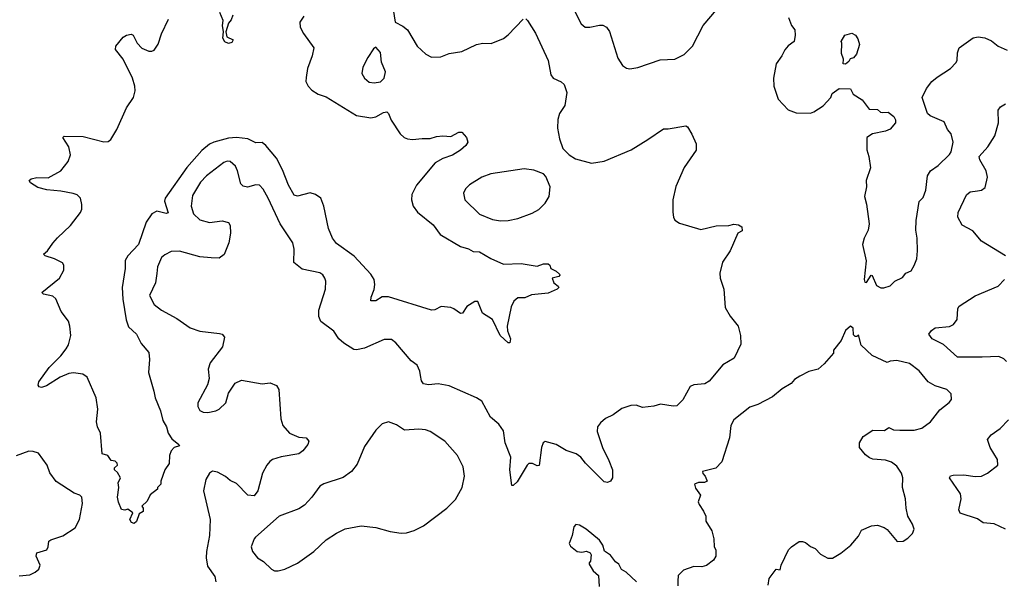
# Model space of a CAD drawing. Extents: x 1771496 to 1971148, y 471553 to 643630.
# Tile 339 of 656: x 1829208 to 1835368, y 589889 to 593401. Entities that reach past the tile are written whole.
import ezdxf

# ---------------------------------------------------------------- set-up
doc = ezdxf.new("R2010")
doc.units = 0

msp = doc.modelspace()

# ---------------------------------------------------------------- linework, layer by layer
at = {"layer": '0CON10XD'}
for points in [[(1832638.8, 593535), (1832720, 593375), (1832745, 593353.3), (1832775, 593353.3), (1832835, 593366.2), (1832856, 593366), (1832880, 593355), (1832897.6, 593327.6), (1832950.3, 593160.3), (1832980, 593115), (1833005, 593098), (1833024.2, 593094.2), (1833075, 593102.5), (1833215, 593150.6), (1833306.6, 593153.4), (1833365, 593182.5), (1833418.1, 593235), (1833484, 593365), (1833603.8, 593505)], [(1830541.7, 593428.3), (1830530.7, 593399.3), (1830515, 593380), (1830496.7, 593325), (1830504.3, 593294.3), (1830543.8, 593275), (1830535, 593258), (1830515, 593252.5), (1830491.7, 593261.7), (1830479.2, 593285), (1830483.8, 593325), (1830476, 593365), (1830480, 593395), (1830460, 593445)], [(1831541.3, 593491.3), (1831556.2, 593385), (1831605, 593360), (1831635, 593336.7), (1831695.5, 593235.5), (1831748.8, 593185), (1831785, 593165.8), (1831841.7, 593168.3), (1831895, 593190), (1831975, 593201.2), (1832066.1, 593246.1), (1832105, 593254), (1832158, 593252), (1832235, 593283.8), (1832264.1, 593305.9), (1832357.5, 593405)], [(1831855, 592674), (1831905, 592671.2), (1831955, 592696.7), (1831975, 592696.7), (1832002.5, 592665), (1832012.5, 592635), (1832000, 592615), (1831965, 592584.2), (1831915.4, 592554.6), (1831855, 592533.1), (1831808, 592505), (1831690, 592365), (1831661.7, 592308.3), (1831659.2, 592275), (1831668.6, 592235), (1831696.6, 592196.6), (1831795, 592118.8), (1831838.3, 592058.3), (1831965, 591982.5), (1832015, 591968.1), (1832045, 591951.9), (1832085, 591948.1), (1832155, 591907.8), (1832235, 591872.5), (1832345, 591875.8), (1832445, 591860), (1832485, 591874.4), (1832514.2, 591874.2), (1832523.8, 591865), (1832530, 591845), (1832565, 591827.5), (1832585, 591810), (1832587, 591803), (1832580, 591795), (1832540, 591785), (1832550, 591755), (1832577.5, 591735), (1832580, 591725), (1832570, 591715), (1832515, 591690), (1832410.7, 591679.3), (1832368.3, 591661.7), (1832325, 591661.2), (1832299.5, 591640.5), (1832282, 591605), (1832257.5, 591485), (1832260, 591455), (1832278, 591405), (1832275, 591380), (1832265, 591380), (1832213.8, 591425), (1832165.5, 591525.5), (1832102.5, 591565), (1832075, 591637.5), (1832055, 591637.5), (1832005, 591607.5), (1831977.5, 591565), (1831965, 591563.3), (1831925, 591593.3), (1831905, 591600), (1831845, 591608), (1831805, 591586.2), (1831785, 591583.8), (1831515, 591667.5), (1831475, 591667.1), (1831435, 591642.9), (1831405, 591643.3), (1831405.8, 591665), (1831426.3, 591713.7), (1831430.5, 591745), (1831425.4, 591775.4), (1831405, 591810), (1831301.2, 591921.2), (1831190.6, 592000.6), (1831165, 592033.8), (1831140.5, 592095), (1831110.7, 592235), (1831091.5, 592285), (1831058.6, 592308.6), (1831025, 592318.2), (1830945, 592298.1), (1830925, 592302.9), (1830889.3, 592365), (1830852.3, 592462.3), (1830815.4, 592535), (1830748.2, 592615), (1830725, 592632.5), (1830685, 592630), (1830635, 592655.4), (1830564.6, 592664.6), (1830515, 592660.7), (1830422.5, 592635), (1830395, 592622), (1830346.4, 592583.6), (1830253, 592477), (1830117.3, 592285), (1830114.6, 592265), (1830137.6, 592192.4), (1830125, 592187.8), (1830065, 592203.1), (1830035, 592187.7), (1829998.3, 592135), (1829951.6, 591995), (1829883.6, 591925), (1829866.7, 591895), (1829867.3, 591845), (1829848, 591725), (1829853, 591653), (1829873.8, 591523.8), (1829889.3, 591479.3), (1829939.2, 591435), (1829968.8, 591375), (1830015, 591320), (1830020.9, 591275), (1830014.6, 591195), (1830047.7, 591077.7), (1830055.5, 591035), (1830088.1, 590955), (1830102.5, 590895), (1830125.6, 590855), (1830137.1, 590815), (1830159.7, 590779.7), (1830202.5, 590745), (1830206.7, 590735), (1830173.9, 590726.1), (1830155.8, 590704.2), (1830146, 590675), (1830144, 590625), (1830116.2, 590585), (1830090, 590515), (1830090, 590495), (1830070, 590475), (1830070, 590465), (1830025, 590430), (1830005, 590390), (1829971.7, 590358.3), (1829980, 590345), (1829980, 590325), (1829955, 590310), (1829938.3, 590261.7), (1829925, 590250), (1829907, 590257), (1829897.5, 590275), (1829916.2, 590316.2), (1829885, 590340), (1829865, 590332.5), (1829845, 590337.5), (1829825, 590382.5), (1829818.8, 590415), (1829828, 590475), (1829824, 590505), (1829837.5, 590535), (1829820, 590570), (1829800, 590585), (1829801.7, 590598.3), (1829820, 590615), (1829817, 590627), (1829805, 590640), (1829780, 590645), (1829760, 590675), (1829723.3, 590685), (1829713.3, 590815), (1829694.2, 590854.2), (1829688.1, 590885), (1829696.1, 590965), (1829685.7, 591035.7), (1829629.4, 591165), (1829603.8, 591183.8), (1829545, 591191.3), (1829515, 591188.9), (1829460, 591165), (1829375, 591110), (1829345, 591101.2), (1829330, 591105), (1829322.5, 591115), (1829326.7, 591135), (1829392.9, 591225), (1829465, 591298), (1829497.6, 591342.4), (1829512.1, 591367.9), (1829528.1, 591425), (1829522.5, 591485), (1829512.5, 591515), (1829467.8, 591575), (1829434, 591655), (1829415, 591672.5), (1829357.5, 591685), (1829346.7, 591695), (1829457.5, 591785), (1829484, 591835), (1829483.8, 591865), (1829475, 591880), (1829425, 591906.2), (1829367.5, 591925), (1829357.5, 591935), (1829382, 591955), (1829415, 592004.2), (1829445, 592036), (1829525, 592114), (1829589.2, 592195), (1829596, 592215), (1829596, 592245), (1829588, 592285), (1829566.7, 592305), (1829543, 592313), (1829465, 592329.4), (1829377, 592337), (1829321.2, 592351.2), (1829275, 592380), (1829267.5, 592395), (1829280, 592405), (1829315, 592413.8), (1829385, 592412.5), (1829464.3, 592455.7), (1829510, 592515), (1829525.8, 592555), (1829515.7, 592605), (1829477.5, 592665), (1829485, 592672.5), (1829605, 592670.6), (1829735, 592637.5), (1829760.5, 592639.5), (1829778.7, 592651.3), (1829815.5, 592715), (1829875, 592850), (1829919.2, 592915), (1829930, 592955), (1829928.8, 592985), (1829914.3, 593034.3), (1829856, 593155), (1829807.5, 593215), (1829810, 593235), (1829855, 593291.2), (1829875, 593303.3), (1829905, 593310), (1829917.5, 593305), (1829943.3, 593255), (1829972.7, 593222.7), (1830015, 593203.8), (1830035, 593204), (1830048.8, 593211.2), (1830075, 593247.5), (1830095, 593312.5), (1830138.1, 593405)], [(1832375, 593406.2), (1832385.6, 593395.6), (1832435, 593316.7), (1832513.3, 593145), (1832530, 593055), (1832545.7, 593035.7), (1832595, 593011.2), (1832613.3, 592995), (1832632, 592945), (1832618.6, 592865), (1832586, 592815), (1832574.3, 592775.7), (1832572.7, 592722.7), (1832585.9, 592655.9), (1832606.2, 592595), (1832645, 592556.7), (1832685, 592531.2), (1832785, 592504.2), (1832865, 592516.2), (1833032.7, 592587.3), (1833138.3, 592651.7), (1833235, 592717.5), (1833265, 592717.5), (1833375, 592736.7), (1833385, 592730), (1833412.5, 592685), (1833441.2, 592625), (1833440, 592585), (1833364.3, 592475.7), (1833313, 592357), (1833294, 592275), (1833293.6, 592196.4), (1833297.5, 592165), (1833307, 592147), (1833335, 592127.5), (1833469.3, 592089.3), (1833565, 592112.5), (1833645, 592113.3), (1833675, 592122.5), (1833705, 592117.5), (1833726.2, 592105), (1833728.6, 592081.4), (1833700, 592065), (1833653.8, 591955), (1833606, 591885), (1833589.2, 591815), (1833590.8, 591785), (1833613.1, 591715), (1833621.2, 591601.2), (1833652.5, 591547.5), (1833703.3, 591485), (1833716.7, 591425), (1833719.3, 591370.7), (1833677.5, 591285), (1833607.3, 591242.7), (1833520.7, 591139.3), (1833495, 591123.8), (1833425, 591116.7), (1833402.3, 591107.7), (1833356.1, 591023.9), (1833320, 590985), (1833297, 590983), (1833216.1, 590996.1), (1833175, 590984), (1833105, 590976), (1833065, 590990), (1833031.7, 590988.3), (1832975, 590970), (1832920.5, 590929.5), (1832872.7, 590907.3), (1832840.7, 590879.3), (1832822.5, 590855), (1832820, 590825), (1832854.2, 590725), (1832894.3, 590645), (1832915.7, 590585), (1832916, 590535), (1832904, 590515), (1832885, 590506.9), (1832865, 590510), (1832747.2, 590627.2), (1832718.9, 590665), (1832690, 590685), (1832626.7, 590706.7), (1832565, 590743.1), (1832495, 590763.3), (1832483.8, 590755), (1832472.5, 590725), (1832457.5, 590612.5), (1832445, 590610), (1832415.8, 590625.8), (1832394.2, 590625.8), (1832382, 590615), (1832320.3, 590509.7), (1832295, 590486.7), (1832287.5, 590487.5), (1832275.3, 590585), (1832280.7, 590665), (1832244.6, 590755), (1832235, 590828.8), (1832205, 590871.9), (1832154, 590915), (1832098.8, 591015), (1832065.6, 591035.6), (1831895, 591110.8), (1831825, 591124.2), (1831765, 591117.5), (1831735, 591124), (1831722.7, 591142.7), (1831715.8, 591175.8), (1831712.3, 591202.3), (1831695, 591240), (1831656.4, 591266.4), (1831560.8, 591380.8), (1831535, 591400), (1831488.8, 591401.2), (1831365, 591345.6), (1831315, 591335.6), (1831298.3, 591338.3), (1831235, 591378.1), (1831205.4, 591405.4), (1831172.6, 591452.6), (1831092.6, 591512.6), (1831079.2, 591545), (1831078.6, 591585), (1831120.8, 591715), (1831124, 591765), (1831116, 591785), (1831103.8, 591805), (1831085, 591818), (1830975, 591840), (1830922, 591882), (1830925.7, 591965), (1830915.8, 592005), (1830836.5, 592125), (1830761.4, 592285), (1830730.9, 592340.9), (1830707.5, 592365), (1830685, 592368.8), (1830633.6, 592353.6), (1830605, 592360), (1830591.2, 592375), (1830571.4, 592455), (1830557.1, 592485), (1830525, 592514.3), (1830505, 592516.9), (1830485, 592508.6), (1830375.7, 592425), (1830338.9, 592385), (1830288.5, 592301.5), (1830279.6, 592235), (1830295.9, 592185.9), (1830335, 592148.2), (1830395, 592133.5), (1830475, 592141.9), (1830515, 592133.3), (1830524.3, 592114.3), (1830527.1, 592065), (1830516.9, 592005), (1830487.4, 591932.6), (1830455, 591910), (1830405, 591911.1), (1830335, 591917.8), (1830207.5, 591952.5), (1830155, 591950.8), (1830115, 591931.2), (1830095, 591913.3), (1830070.6, 591855), (1830066.5, 591813.5), (1830057.1, 591755), (1830020, 591675), (1830049.1, 591619.1), (1830094.6, 591584.6), (1830191.2, 591531.2), (1830275, 591473.6), (1830335, 591453.6), (1830458.3, 591438.3), (1830475, 591433.3), (1830488.8, 591415), (1830475.8, 591355), (1830398.8, 591255), (1830386.7, 591215), (1830393.6, 591156.4), (1830382.3, 591117.7), (1830322.5, 591005), (1830321.7, 590981.7), (1830335, 590956.7), (1830355, 590946.2), (1830385, 590943.8), (1830435, 590953.8), (1830455.8, 590964.2), (1830496.7, 591005), (1830514.2, 591065.8), (1830555, 591127.5), (1830595, 591146.7), (1830725, 591123.8), (1830775, 591128.8), (1830815, 591113.3), (1830828.8, 591088.8), (1830840.8, 590905), (1830855, 590862.5), (1830895, 590814), (1830955, 590790.8), (1831000, 590785), (1831016.2, 590765), (1831010, 590745), (1830979.2, 590705), (1830953.8, 590685), (1830843.6, 590666.4), (1830790.5, 590649.5), (1830773, 590637), (1830753.8, 590615), (1830726.2, 590565), (1830698, 590455), (1830675, 590424), (1830635, 590428), (1830565, 590501.2), (1830525, 590518.8), (1830495, 590543.8), (1830445, 590571.1), (1830415, 590576.9), (1830395, 590563.8), (1830372.5, 590525), (1830358.6, 590455), (1830398.5, 590275), (1830394.5, 590175), (1830375.6, 590075), (1830374.5, 590035), (1830383.6, 589983.6), (1830429.3, 589919.3), (1830435.4, 589885.4)], [(1830985, 593423.3), (1830960, 593385), (1830962.9, 593355), (1830982.9, 593315), (1831048.8, 593225), (1831038, 593175), (1831008.6, 593095), (1830999.8, 593040.2), (1830998.5, 593015), (1831012.9, 592985), (1831035, 592960), (1831075, 592935.7), (1831125, 592918.5), (1831315, 592802.2), (1831405, 592788.1), (1831435, 592794.3), (1831485, 592820.8), (1831505, 592823.8), (1831516.2, 592815), (1831531.7, 592771.7), (1831587.7, 592687.7), (1831613.3, 592665), (1831635, 592655.8), (1831665, 592651.4), (1831725, 592658.6), (1831775, 592657.1), (1831815, 592670), (1831855, 592674)], [(1834017.5, 593415), (1834037.5, 593365), (1834057, 593337), (1834060, 593305), (1834052.5, 593265), (1834015, 593236.7), (1833995, 593212.5), (1833976.7, 593175), (1833941.2, 593125), (1833923.8, 593035), (1833926.2, 592985), (1833954.1, 592904.1), (1834015, 592837.5), (1834065, 592817.5), (1834155, 592816.7), (1834176.1, 592823.9), (1834235, 592862.5), (1834282.5, 592915), (1834290.7, 592939.3), (1834335, 592970), (1834405, 592967.5), (1834422.5, 592935), (1834479.3, 592899.3), (1834521.7, 592841.7), (1834575, 592840), (1834593, 592823), (1834605, 592820), (1834641.7, 592821.7), (1834677.5, 592795), (1834687.5, 592775), (1834687.5, 592755), (1834655, 592716.7), (1834625, 592703.8), (1834543.6, 592686.4), (1834507.5, 592665), (1834507, 592587), (1834520, 592545), (1834530, 592475), (1834503.9, 592396.1), (1834506.7, 592355), (1834493.8, 592295), (1834506.4, 592246.4), (1834523.3, 592125), (1834516.2, 592085), (1834491.2, 592035), (1834481.2, 591995), (1834503, 591893), (1834491.2, 591775), (1834495, 591760), (1834505, 591757.5), (1834535, 591802.5), (1834541.7, 591801.7), (1834568.3, 591738.3), (1834595, 591723.3), (1834615, 591723.3)], [(1834375, 593122.5), (1834360, 593125), (1834362.5, 593155), (1834349.3, 593189.3), (1834352.5, 593255), (1834347.5, 593265), (1834370, 593305), (1834415, 593317.5), (1834437.5, 593305), (1834451.7, 593281.7), (1834462.5, 593245), (1834442.5, 593185), (1834425, 593162.5), (1834403.6, 593156.4), (1834395, 593140), (1834375, 593122.5)], [(1834615, 591723.3), (1834653.6, 591736.4), (1834683.9, 591766.1), (1834730.7, 591789.3), (1834752.5, 591815), (1834785, 591831.2), (1834805, 591863.3), (1834820.8, 591905), (1834825.7, 591955), (1834823.8, 592035), (1834813.8, 592085), (1834817.5, 592145), (1834836.1, 592263.9), (1834861.2, 592288.8), (1834877.5, 592335), (1834886.7, 592423.3), (1834906, 592455), (1834955, 592490), (1835025, 592558), (1835035.5, 592575), (1835048, 592635), (1835035, 592687.5), (1835013.3, 592715), (1834991.7, 592761.7), (1834905, 592800), (1834886.7, 592815), (1834853.8, 592915), (1834880.3, 592969.7), (1834915, 593013.8), (1834947.9, 593042.1), (1835031.2, 593095), (1835065, 593131.2), (1835072.5, 593145), (1835075.7, 593194.3), (1835086, 593225), (1835172.6, 593287.4), (1835204.1, 593294.1), (1835246.8, 593286.8), (1835288.7, 593268.7), (1835330, 593235), (1835385, 593211.2)], [(1831425, 593006.4), (1831465, 593012.9), (1831487.1, 593035), (1831496.5, 593075), (1831471.1, 593135), (1831465, 593196.7), (1831435, 593230), (1831420.7, 593219.3), (1831386, 593165), (1831355.7, 593104.3), (1831349.4, 593065), (1831365.4, 593035.4), (1831395, 593011.1), (1831425, 593006.4)], [(1835375, 591923.8), (1835225, 592016), (1835170.2, 592080.2), (1835105, 592115.8), (1835077.5, 592165), (1835079.2, 592195), (1835130.6, 592305), (1835155, 592324.3), (1835199.8, 592330.2), (1835225, 592335.7), (1835248.9, 592351.1), (1835262.7, 592415), (1835255.2, 592455.2), (1835215.5, 592525), (1835211.1, 592545), (1835265.2, 592604.8), (1835308.5, 592675), (1835330.9, 592755), (1835329.2, 592835), (1835344.3, 592855.7), (1835375, 592875.5)], [(1832215, 592142.5), (1832265, 592144.2), (1832325, 592158), (1832415, 592190.8), (1832455, 592214), (1832495.6, 592254.4), (1832520, 592295), (1832526, 592355), (1832499.5, 592419.5), (1832485, 592436.7), (1832425, 592458.8), (1832365, 592467.5), (1832155, 592437.1), (1832098.8, 592415), (1832022.8, 592367.2), (1831997, 592343), (1831984, 592315), (1831992, 592275), (1832085, 592184.2), (1832165, 592150.6), (1832215, 592142.5)], [(1835382.6, 591262.6), (1835365, 591280.8), (1835334.4, 591294.4), (1835229.3, 591290.7), (1835075, 591291.1), (1834988.7, 591368.7), (1834917.1, 591405), (1834896.7, 591435), (1834912.3, 591457.7), (1834935.7, 591474.3), (1835025, 591482.2), (1835051.2, 591495), (1835073.8, 591525), (1835078, 591595), (1835085, 591608.8), (1835185, 591674.4), (1835328.8, 591735), (1835368.8, 591775)], [(1833890, 589865), (1833897.5, 589905), (1833940, 589965), (1833965, 589960), (1833971.2, 589988.8), (1834018.8, 590085), (1834035.9, 590104.1), (1834085, 590136.7), (1834105, 590138), (1834125, 590131.2), (1834155.9, 590105.9), (1834184.1, 590094.1), (1834217.7, 590057.7), (1834265, 590032.5), (1834293.8, 590033.8), (1834345, 590063.8), (1834408.8, 590115), (1834455, 590170), (1834475, 590208.8), (1834537.5, 590235), (1834575, 590240), (1834615.7, 590225.7), (1834635, 590213.3), (1834698.3, 590138.3), (1834735, 590140), (1834765, 590157.5), (1834793, 590187), (1834803.3, 590215), (1834793.3, 590245), (1834764.2, 590295), (1834753.3, 590345), (1834750.6, 590405), (1834731.4, 590475), (1834734, 590535), (1834724, 590565), (1834695, 590609.2), (1834662.6, 590632.6), (1834625, 590645.6), (1834545, 590653.1), (1834525, 590661.4), (1834499.1, 590679.1), (1834462, 590725), (1834462, 590755), (1834485.7, 590794.3), (1834545, 590833.3), (1834618.3, 590831.7), (1834645, 590850), (1834675, 590836.2), (1834715, 590834), (1834805, 590834.3), (1834853, 590847), (1834906.2, 590885), (1834965, 590961.2), (1835023.9, 591006.1), (1835036.7, 591025), (1835035, 591060), (1835007.7, 591087.7), (1834935, 591110.8), (1834891.2, 591135), (1834835, 591203.8), (1834775, 591250), (1834695, 591270), (1834655, 591266), (1834635, 591256.2), (1834541.2, 591301.2), (1834472.5, 591365), (1834455, 591430), (1834445, 591420), (1834435, 591420), (1834425, 591430), (1834421.7, 591471.7), (1834405, 591483.3), (1834373.9, 591456.1), (1834346.7, 591395), (1834300, 591335), (1834300, 591315), (1834240.8, 591249.2), (1834203.8, 591216.2), (1834145, 591201.2), (1834088, 591172), (1834055, 591150), (1834034.1, 591125.9), (1833977.7, 591092.3), (1833917.3, 591042.7), (1833825.9, 590994.1), (1833775, 590976.7), (1833675, 590897.5), (1833657.7, 590862.3), (1833649.2, 590785), (1833600, 590635), (1833564.2, 590595.8), (1833480, 590575), (1833481.7, 590561.7), (1833497, 590547), (1833510, 590515), (1833493, 590507), (1833453.9, 590506.1), (1833430, 590495), (1833435, 590470), (1833466.4, 590426.4), (1833452.5, 590385), (1833458.3, 590368.3), (1833487, 590327), (1833500, 590295), (1833500, 590265), (1833537.5, 590205), (1833550, 590155), (1833553.3, 590105), (1833562.5, 590085), (1833562.5, 590045), (1833549.3, 590020.7), (1833505, 589986.7), (1833475, 589978.8), (1833425, 589982), (1833361.2, 589958.8), (1833326.7, 589925), (1833325, 589890), (1833325, 589860)], [(1830825, 589954.4), (1830866.7, 589965), (1830945, 590002.9), (1831048, 590075), (1831125, 590147.5), (1831189.7, 590190.3), (1831245, 590217.5), (1831345, 590235.6), (1831435, 590224), (1831525, 590199.2), (1831595, 590188.8), (1831628.3, 590191.7), (1831675, 590206.2), (1831734.1, 590235.9), (1831881.2, 590345), (1831935, 590400), (1831976, 590475), (1831991.2, 590545), (1831982.5, 590605), (1831946.3, 590676.3), (1831868, 590765), (1831776.7, 590825), (1831747.5, 590835), (1831705, 590840.6), (1831615, 590832.9), (1831565, 590868), (1831515, 590886), (1831475, 590873.8), (1831435, 590834), (1831365, 590730.8), (1831318.3, 590621.7), (1831284.3, 590575), (1831232.4, 590537.6), (1831111.3, 590498.7), (1831086.4, 590483.6), (1831035.7, 590415), (1830989.2, 590365), (1830955, 590341.5), (1830830.8, 590295), (1830683.8, 590165), (1830674, 590155), (1830656.2, 590105), (1830663.8, 590075), (1830695.8, 590035.8), (1830733, 590013), (1830784, 589965), (1830802.5, 589955), (1830825, 589954.4)], [(1835374.7, 590214.7), (1835305, 590247.9), (1835235, 590253.5), (1835199.8, 590279.8), (1835092, 590315), (1835084.4, 590335), (1835097.9, 590405), (1835094.6, 590434.6), (1835026, 590535), (1835031.9, 590548.1), (1835047.3, 590552.7), (1835115, 590554.4), (1835185, 590544.4), (1835226.1, 590546.1), (1835263.8, 590565), (1835327.5, 590615), (1835325, 590650), (1835280, 590725), (1835263.3, 590775), (1835286.1, 590803.9), (1835342, 590845), (1835395, 590898.6)], [(1829205, 589922.5), (1829270.6, 589929.4), (1829303.8, 589945), (1829327.1, 589965), (1829335, 589990), (1829310.8, 590045), (1829314.1, 590065.9), (1829377.5, 590085), (1829386.4, 590103.6), (1829390.7, 590139.3), (1829402, 590148), (1829477, 590173), (1829555, 590223.8), (1829582, 590275), (1829600, 590375), (1829596.7, 590415), (1829585, 590426.7), (1829549.3, 590439.3), (1829435, 590512), (1829397.1, 590567.1), (1829380, 590615), (1829325, 590690), (1829291.2, 590701.2), (1829265, 590702.5), (1829185, 590673.1)], [(1833067.5, 589885), (1833002.5, 589945), (1832972.3, 589962.3), (1832956.1, 589996.1), (1832935, 590010), (1832905, 590052.5), (1832867, 590077), (1832856.7, 590115), (1832835, 590146.2), (1832752.5, 590215), (1832709.5, 590239.5), (1832687, 590243), (1832675, 590230), (1832664.2, 590175.8), (1832646, 590125), (1832655, 590108.8), (1832695.8, 590075.8), (1832725, 590070), (1832755, 590076.7), (1832776.4, 590066.4), (1832782.5, 590055), (1832780, 590015), (1832770, 590005), (1832770, 589995), (1832796.7, 589955), (1832830, 589925), (1832833, 589857)]]:
    msp.add_lwpolyline(points, dxfattribs=at)

doc.saveas('drawing.dxf')
